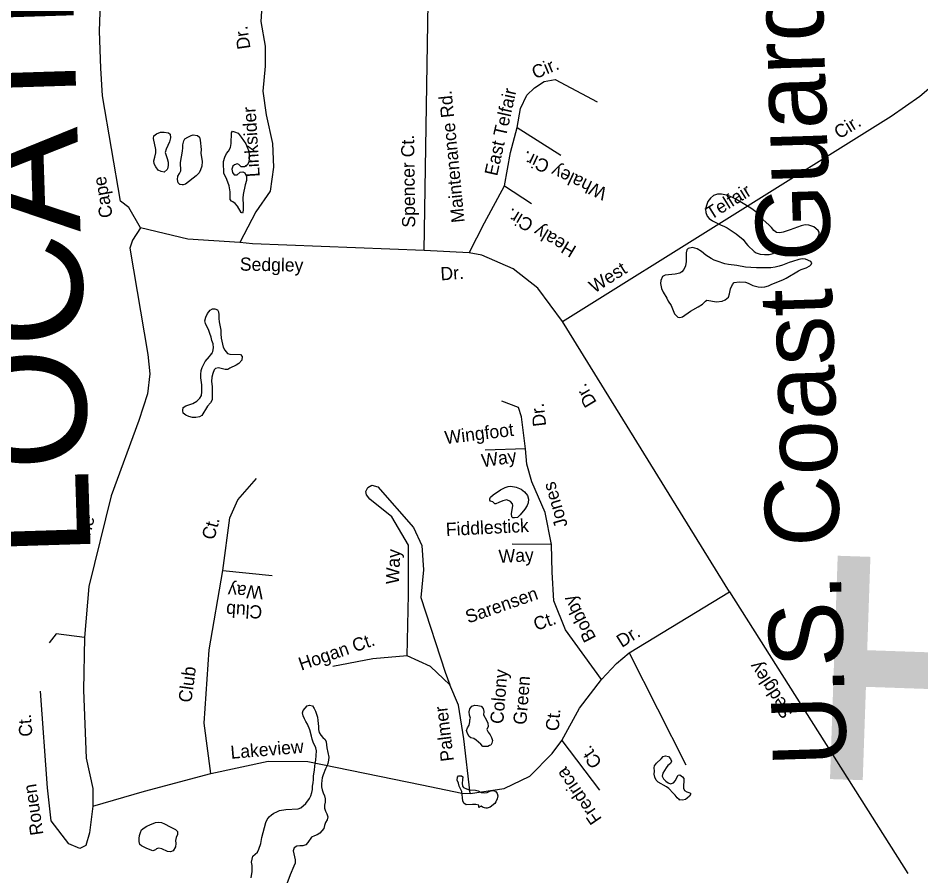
# Model space of a CAD drawing. Extents: x 2308163 to 2335412, y -96774 to 127732.
# Drawn here: x 2326312.3 to 2326403.9, y 123011.9 to 123098.9 of the extents above; entities that cross this region are included whole.
import ezdxf

# ---------------------------------------------------------------- set-up
doc = ezdxf.new("R2010")
doc.units = 0
for name, color, linetype in [('Old_Level_10', 7, 'Continuous'), ('Old_Level_22', 7, 'Continuous'), ('Old_Level_35', 7, 'Continuous'), ('Old_Level_60', 7, 'Continuous'), ('Sheet Data Text CELL', 7, 'Continuous')]:
    doc.layers.add(name, color=color, linetype=linetype)

msp = doc.modelspace()

# ---------------------------------------------------------------- linework, layer by layer
at = {"layer": 'Old_Level_35'}
for points in [[(2326324.709, 123077.648), (2326323.504, 123079.732), (2326322.674, 123080.356), (2326320.829, 123091.056), (2326320.671, 123093.869), (2326320.545, 123097.617), (2326320.844, 123106.286), (2326320.75, 123108.501), (2326320.427, 123113.958), (2326320.075, 123118.565), (2326320.245, 123121.026), (2326321.18, 123123.462), (2326323.142, 123126.032), (2326324.591, 123128.534), (2326325.902, 123131.978), (2326327.479, 123138.22), (2326329.063, 123144.632), (2326331.221, 123152.896), (2326333.028, 123160.831), (2326333.641, 123165.31)], [(2326353.46, 123075.346), (2326353.907, 123102.61)], [(2326337.085, 123101.216), (2326336.909, 123098.584), (2326337.334, 123096.102), (2326337.349, 123094.06), (2326337.091, 123091.516), (2326337.434, 123089.122), (2326338.1, 123086.206), (2326338.188, 123083.82), (2326337.848, 123081.365), (2326336.414, 123079.287), (2326334.773, 123076.161)], [(2326367.517, 123068.14), (2326400.847, 123088.994), (2326403.727, 123091.022), (2326405.832, 123092.821), (2326407.609, 123094.972), (2326408.24, 123098.439), (2326407.75, 123101.519)], [(2326358.05, 123075.103), (2326359.603, 123078.164), (2326361.606, 123081.924), (2326362.233, 123085.305), (2326362.917, 123087.834), (2326363.239, 123089.78), (2326363.881, 123091.119), (2326364.673, 123091.858), (2326365.632, 123092.506), (2326366.747, 123092.722), (2326371.011, 123090.448)], [(2326362.917, 123087.834), (2326367.333, 123085.044)], [(2326361.606, 123081.924), (2326364.354, 123080.127)], [(2326324.709, 123077.648), (2326323.9, 123076.417), (2326323.616, 123075.576), (2326325.458, 123064.792), (2326325.646, 123062.828), (2326325.405, 123060.794), (2326324.546, 123058.101), (2326321.728, 123050.455), (2326319.453, 123041.276), (2326319.019, 123036.101), (2326318.919, 123030.744), (2326319.192, 123023.843), (2326319.852, 123020.757), (2326319.876, 123018.969), (2326319.527, 123016.258), (2326319.143, 123014.995), (2326318.535, 123014.676), (2326317.445, 123015.139), (2326315.653, 123017.498), (2326315.257, 123020.83), (2326314.573, 123030.639)], [(2326371.457, 123031.808), (2326372.962, 123033.458), (2326374.276, 123034.519), (2326384.452, 123040.719), (2326367.517, 123068.14), (2326364.994, 123071.545), (2326362.508, 123073.503), (2326359.32, 123074.889), (2326358.05, 123075.103), (2326353.46, 123075.346), (2326336.046, 123076.032), (2326334.773, 123076.161), (2326329.506, 123076.513), (2326324.709, 123077.648)], [(2326319.876, 123018.969), (2326325.122, 123020.49), (2326331.826, 123022.301), (2326337.659, 123023.546), (2326341.659, 123023.493), (2326353.242, 123021.12), (2326357.301, 123020.299), (2326358.151, 123020.27), (2326361.574, 123020.747), (2326364.172, 123022.019), (2326366.465, 123024.322), (2326367.448, 123025.65), (2326369.229, 123028.907), (2326371.457, 123031.808), (2326367.8, 123036.869), (2326366.624, 123039.803), (2326366.469, 123042.701), (2326366.396, 123045.511), (2326365.741, 123048.767), (2326364.401, 123051.877), (2326363.867, 123053.682), (2326363.75, 123055.217), (2326363.351, 123058.465), (2326363.043, 123059.411), (2326361.363, 123060.065)], [(2326363.75, 123055.217), (2326359.659, 123055.103)], [(2326331.826, 123022.301), (2326331.166, 123027.378), (2326331.68, 123034.848), (2326333.064, 123042.883), (2326333.758, 123048.22), (2326334.588, 123050.063), (2326336.451, 123052.211)], [(2326351.753, 123034.24), (2326351.882, 123040.447), (2326351.885, 123045.467), (2326350.196, 123048.333), (2326347.958, 123050.112), (2326347.633, 123050.549), (2326347.559, 123050.892), (2326347.744, 123051.311), (2326348.178, 123051.551), (2326348.767, 123051.361), (2326352.372, 123047.237), (2326353.246, 123045.42), (2326353.416, 123042.947), (2326353.149, 123040.148), (2326355.613, 123032.576), (2326356.079, 123031.283)], [(2326366.396, 123045.511), (2326362.395, 123045.564)], [(2326333.064, 123042.883), (2326338.07, 123042.37)], [(2326384.452, 123040.719), (2326402.534, 123012.124)], [(2326319.019, 123036.101), (2326316.136, 123036.456), (2326315.424, 123035.544)], [(2326358.151, 123020.27), (2326357.507, 123025.789), (2326356.944, 123029.212), (2326356.079, 123031.283), (2326354.099, 123033.139), (2326351.753, 123034.24), (2326348.252, 123033.936), (2326344.222, 123033.139)], [(2326374.276, 123034.519), (2326380.015, 123023.174)], [(2326367.448, 123025.65), (2326371.241, 123020.584)]]:
    msp.add_lwpolyline(points, dxfattribs=at)
at = {"layer": 'Old_Level_60'}
for points in [[(2326327.754, 123086.799), (2326327.657, 123086.39), (2326327.29, 123085.651), (2326327.203, 123085.298), (2326327.413, 123084.676), (2326327.506, 123084.312), (2326327.52, 123083.997), (2326327.447, 123083.649), (2326327.416, 123083.574), (2326327.107, 123083.295), (2326326.797, 123083.376), (2326326.476, 123083.504), (2326326.26, 123083.842), (2326326.099, 123084.163), (2326326.036, 123084.47), (2326326.148, 123084.842), (2326326.241, 123085.276), (2326326.258, 123085.595), (2326326.026, 123086.716), (2326326.042, 123087), (2326326.313, 123087.204), (2326326.727, 123087.357), (2326327.102, 123087.375), (2326327.54, 123087.299), (2326327.714, 123087.156), (2326327.754, 123086.799)], [(2326328.926, 123082.018), (2326328.739, 123082.044), (2326328.688, 123082.051), (2326328.507, 123082.23), (2326328.458, 123082.562), (2326328.478, 123082.897), (2326328.654, 123083.17), (2326328.787, 123083.44), (2326328.741, 123084.29), (2326328.947, 123085.441), (2326328.985, 123085.776), (2326328.992, 123086.09), (2326329.085, 123086.473), (2326329.198, 123086.683), (2326329.488, 123086.846), (2326329.845, 123087.016), (2326330.055, 123087.08), (2326330.477, 123087.01), (2326330.681, 123086.84), (2326330.768, 123086.537), (2326330.868, 123085.619), (2326330.835, 123085.234), (2326330.96, 123084.391), (2326330.929, 123083.9), (2326330.793, 123083.549), (2326330.636, 123083.244), (2326330.36, 123082.918), (2326329.263, 123082.092), (2326329.029, 123082.024), (2326328.926, 123082.018)], [(2326335.713, 123084.588), (2326335.658, 123084.24), (2326335.534, 123084), (2326335.258, 123083.832), (2326334.925, 123083.848), (2326334.685, 123084.07), (2326334.511, 123084.162), (2326334.226, 123084.045), (2326334.074, 123083.923), (2326333.977, 123083.606), (2326334.039, 123083.269), (2326334.186, 123083.05), (2326334.49, 123083.035), (2326334.795, 123083.314), (2326335.078, 123083.35), (2326335.269, 123083.227), (2326335.439, 123082.85), (2326335.44, 123082.458), (2326335.325, 123082.025), (2326335.108, 123081.022), (2326335.092, 123080.667), (2326335.121, 123079.944), (2326335.121, 123079.517), (2326335.088, 123079.214), (2326335.052, 123079.154), (2326334.914, 123079.22), (2326334.535, 123079.863), (2326334.316, 123080.109), (2326334.054, 123080.296), (2326333.919, 123080.372), (2326333.78, 123080.519), (2326333.798, 123081.301), (2326333.702, 123081.914), (2326333.453, 123082.552), (2326333.142, 123083.198), (2326333.143, 123083.584), (2326333.111, 123083.926), (2326333.126, 123084.373), (2326333.247, 123084.826), (2326333.409, 123085.206), (2326333.612, 123085.448), (2326333.835, 123085.791), (2326333.891, 123086.216), (2326333.934, 123087.307), (2326334.029, 123087.456), (2326334.247, 123087.408), (2326334.605, 123087.248), (2326334.911, 123086.852), (2326335.385, 123086.18), (2326335.534, 123085.839), (2326335.676, 123085.428), (2326335.721, 123085), (2326335.713, 123084.588)], [(2326393.543, 123077.02), (2326393.532, 123077.223), (2326393.444, 123077.394), (2326393, 123077.765), (2326392.489, 123077.925), (2326392.118, 123077.948), (2326391.692, 123077.861), (2326390.607, 123077.446), (2326389.873, 123077.202), (2326389.529, 123077.133), (2326389.193, 123077.165), (2326388.924, 123077.382), (2326388.686, 123077.685), (2326388.419, 123077.964), (2326387.859, 123078.456), (2326387.586, 123078.724), (2326387.198, 123079.205), (2326386.59, 123079.663), (2326385.836, 123080.131), (2326385.094, 123080.558), (2326384.759, 123080.727), (2326384.434, 123080.865), (2326384.125, 123080.967), (2326383.624, 123081.066), (2326383.208, 123081.08), (2326382.812, 123080.926), (2326382.513, 123080.667), (2326382.242, 123080.311), (2326382.097, 123079.914), (2326382.019, 123079.541), (2326382.042, 123079.2), (2326382.186, 123078.854), (2326382.364, 123078.599), (2326382.702, 123078.369), (2326383.187, 123078.114), (2326383.591, 123077.922), (2326383.876, 123077.81), (2326384.205, 123077.642), (2326384.506, 123077.464), (2326385.124, 123077.046), (2326385.809, 123076.458), (2326386.095, 123076.088), (2326386.304, 123075.862), (2326386.938, 123075.256), (2326387.138, 123075.117), (2326387.563, 123074.985), (2326387.982, 123074.945), (2326388.464, 123074.954), (2326388.874, 123075.067), (2326389.112, 123075.409), (2326389.293, 123075.53), (2326389.883, 123075.606), (2326390.794, 123075.621), (2326391.686, 123075.692), (2326392.073, 123075.754), (2326392.377, 123075.846), (2326392.765, 123076.015), (2326393.142, 123076.343), (2326393.343, 123076.585), (2326393.543, 123077.02)], [(2326392.782, 123074.104), (2326392.696, 123074.249), (2326392.14, 123074.461), (2326391.8, 123074.494), (2326391.463, 123074.449), (2326390.818, 123074.253), (2326390.493, 123074.147), (2326389.819, 123073.881), (2326389.474, 123073.761), (2326389.078, 123073.673), (2326388.635, 123073.602), (2326388.191, 123073.581), (2326387.185, 123073.596), (2326386.615, 123073.615), (2326386.05, 123073.671), (2326385.179, 123073.823), (2326384.321, 123073.938), (2326383.964, 123074.017), (2326383.19, 123074.257), (2326382.875, 123074.38), (2326382.588, 123074.527), (2326382.306, 123074.724), (2326382.033, 123074.886), (2326381.588, 123075.242), (2326381.157, 123075.531), (2326380.678, 123075.665), (2326380.233, 123075.568), (2326380.119, 123075.43), (2326380.049, 123075.112), (2326380.03, 123074.803), (2326380.03, 123074.254), (2326379.979, 123073.799), (2326379.8, 123073.419), (2326379.617, 123073.196), (2326379.411, 123073.066), (2326378.924, 123072.966), (2326377.93, 123072.838), (2326377.655, 123072.71), (2326377.477, 123072.315), (2326377.446, 123072.001), (2326377.534, 123071.5), (2326377.697, 123071.144), (2326378.09, 123070.51), (2326378.234, 123070.221), (2326378.51, 123069.789), (2326378.85, 123068.934), (2326379.196, 123068.582), (2326379.409, 123068.569), (2326379.681, 123068.631), (2326380.491, 123069.183), (2326381.263, 123069.639), (2326381.687, 123069.924), (2326381.99, 123070.223), (2326382.152, 123070.309), (2326383.133, 123070.133), (2326383.707, 123070.215), (2326384.002, 123070.342), (2326384.339, 123070.625), (2326384.434, 123070.947), (2326384.547, 123071.451), (2326384.752, 123071.922), (2326384.908, 123072.104), (2326385.434, 123072.188), (2326386.058, 123072.126), (2326386.33, 123072.055), (2326386.805, 123071.81), (2326387.353, 123071.68), (2326387.661, 123071.643), (2326388.029, 123071.666), (2326388.385, 123071.766), (2326388.734, 123071.927), (2326389.837, 123072.387), (2326390.172, 123072.548), (2326391.426, 123073.277), (2326391.716, 123073.424), (2326392.208, 123073.6), (2326392.582, 123073.786), (2326392.736, 123073.943), (2326392.782, 123074.104)], [(2326335.004, 123064.588), (2326334.984, 123064.238), (2326334.679, 123063.888), (2326334.397, 123063.715), (2326333.761, 123063.421), (2326333.545, 123063.292), (2326333.285, 123063.291), (2326332.601, 123063.451), (2326332.305, 123063.395), (2326332.184, 123063.262), (2326332.047, 123062.881), (2326331.951, 123062.503), (2326331.901, 123062.068), (2326331.959, 123061.563), (2326331.98, 123061.049), (2326331.964, 123060.216), (2326331.804, 123059.897), (2326331.506, 123059.566), (2326330.917, 123058.626), (2326330.674, 123058.467), (2326330.308, 123058.414), (2326329.962, 123058.405), (2326329.586, 123058.525), (2326329.295, 123058.642), (2326329.04, 123058.833), (2326328.989, 123059.13), (2326329.014, 123059.439), (2326329.292, 123059.607), (2326330.02, 123059.841), (2326330.423, 123060.051), (2326330.719, 123060.361), (2326330.879, 123060.65), (2326330.922, 123061.014), (2326330.93, 123061.36), (2326330.92, 123061.726), (2326330.831, 123062.45), (2326330.816, 123062.776), (2326330.836, 123063.167), (2326330.945, 123063.498), (2326331.254, 123064.092), (2326331.706, 123064.605), (2326331.892, 123064.858), (2326331.931, 123064.938), (2326331.916, 123064.837), (2326332.035, 123065.122), (2326332.102, 123065.476), (2326332.058, 123065.894), (2326331.931, 123066.228), (2326331.855, 123066.566), (2326331.748, 123066.921), (2326331.62, 123067.24), (2326331.281, 123067.938), (2326331.225, 123068.214), (2326331.322, 123068.607), (2326331.509, 123068.946), (2326331.756, 123069.288), (2326331.987, 123069.433), (2326332.255, 123069.444), (2326332.513, 123069.323), (2326332.61, 123069.116), (2326332.658, 123068.815), (2326332.646, 123068.465), (2326332.665, 123068.114), (2326332.862, 123067.284), (2326332.846, 123066.898), (2326332.876, 123066.46), (2326333.089, 123065.558), (2326333.258, 123065.232), (2326333.52, 123064.919), (2326333.753, 123064.85), (2326334.854, 123064.812), (2326335.004, 123064.588)], [(2326364.058, 123050.136), (2326364.033, 123049.766), (2326363.919, 123049.47), (2326363.673, 123049.098), (2326363.217, 123048.544), (2326362.936, 123048.259), (2326362.634, 123048.219), (2326362.464, 123048.24), (2326362.358, 123048.34), (2326362.327, 123048.621), (2326362.47, 123049.469), (2326362.429, 123049.638), (2326362.212, 123049.9), (2326361.846, 123050.05), (2326361.444, 123049.967), (2326361.058, 123049.767), (2326360.749, 123049.656), (2326360.626, 123049.645), (2326360.428, 123049.845), (2326360.215, 123049.918), (2326360.139, 123050.007), (2326360.14, 123050.149), (2326360.215, 123050.324), (2326360.465, 123050.555), (2326361.208, 123051.058), (2326361.676, 123051.306), (2326361.982, 123051.402), (2326362.266, 123051.443), (2326362.809, 123051.343), (2326363.297, 123051.128), (2326363.658, 123050.851), (2326363.961, 123050.495), (2326364.058, 123050.136)], [(2326335.924, 123011.697), (2326336.015, 123012.329), (2326336.017, 123012.964), (2326335.969, 123013.281), (2326336.103, 123013.886), (2326336.559, 123014.302), (2326336.705, 123014.592), (2326336.896, 123015.18), (2326337.014, 123015.79), (2326337.407, 123017.327), (2326337.555, 123017.621), (2326337.743, 123017.874), (2326337.978, 123018.089), (2326338.238, 123018.253), (2326338.523, 123018.411), (2326338.814, 123018.533), (2326339.428, 123018.634), (2326340.678, 123018.708), (2326340.978, 123018.799), (2326341.47, 123019.229), (2326341.847, 123019.734), (2326341.979, 123020.014), (2326342.066, 123020.347), (2326342.128, 123020.67), (2326342.147, 123021.004), (2326342.202, 123021.338), (2326342.231, 123021.672), (2326342.241, 123022.007), (2326342.343, 123022.664), (2326342.367, 123022.999), (2326342.419, 123023.327), (2326342.494, 123023.625), (2326342.551, 123024.578), (2326342.48, 123024.875), (2326342.218, 123025.463), (2326342.114, 123025.767), (2326342.046, 123026.084), (2326341.878, 123026.7), (2326341.653, 123027.292), (2326341.473, 123027.562), (2326341.318, 123027.847), (2326341.188, 123028.131), (2326341.13, 123028.443), (2326341.203, 123028.674), (2326341.619, 123029.137), (2326341.85, 123029.226), (2326342.146, 123029.155), (2326342.315, 123028.874), (2326342.448, 123028.595), (2326342.657, 123027.989), (2326342.697, 123027.677), (2326342.708, 123027.362), (2326342.744, 123027.051), (2326342.76, 123026.74), (2326342.829, 123026.443), (2326342.982, 123026.174), (2326343.188, 123025.943), (2326343.42, 123025.727), (2326343.544, 123025.504), (2326343.614, 123024.876), (2326343.804, 123023.955), (2326343.772, 123023.631), (2326343.711, 123023.313), (2326343.603, 123023.022), (2326343.447, 123022.748), (2326343.23, 123022.161), (2326343.14, 123021.859), (2326343.075, 123021.562), (2326343.054, 123021.248), (2326343.06, 123020.937), (2326343.11, 123020.621), (2326343.227, 123020.317), (2326343.366, 123020.027), (2326343.44, 123019.71), (2326343.421, 123019.385), (2326343.365, 123019.067), (2326343.367, 123018.757), (2326343.452, 123018.46), (2326343.593, 123018.19), (2326343.694, 123017.887), (2326343.63, 123017.569), (2326343.469, 123017.311), (2326343.357, 123017.02)], [(2326360.409, 123025.649), (2326360.339, 123025.346), (2326360.248, 123025.167), (2326360.095, 123025.111), (2326359.926, 123025.02), (2326359.407, 123025.013), (2326359.214, 123025.253), (2326358.753, 123025.665), (2326358.492, 123025.832), (2326358.198, 123025.918), (2326358.028, 123026.051), (2326357.859, 123026.331), (2326357.756, 123026.635), (2326357.865, 123026.915), (2326358.029, 123027.204), (2326358.095, 123027.522), (2326358.106, 123027.725), (2326358.159, 123027.896), (2326358.073, 123028.219), (2326358.051, 123028.535), (2326358.099, 123028.859), (2326358.311, 123029.11), (2326358.604, 123029.202), (2326358.929, 123029.18), (2326359.252, 123029.119), (2326359.463, 123028.883), (2326359.507, 123028.566), (2326359.494, 123028.236), (2326359.794, 123027.692), (2326359.92, 123027.383), (2326359.949, 123027.057), (2326359.843, 123026.756), (2326359.955, 123026.462), (2326360.154, 123026.222), (2326360.309, 123025.937), (2326360.409, 123025.649)], [(2326380.512, 123020.225), (2326380.389, 123019.97), (2326380.156, 123019.765), (2326379.963, 123019.649), (2326379.66, 123019.584), (2326379.356, 123019.614), (2326379.313, 123019.662), (2326379.373, 123019.624), (2326379.146, 123019.825), (2326378.941, 123020.076), (2326378.721, 123020.297), (2326378.299, 123020.774), (2326378.045, 123020.945), (2326377.205, 123021.401), (2326376.985, 123021.622), (2326376.871, 123021.91), (2326376.808, 123022.218), (2326376.815, 123022.527), (2326376.799, 123022.843), (2326376.83, 123023.075), (2326377.05, 123023.327), (2326377.51, 123023.763), (2326377.709, 123024.005), (2326377.954, 123024.088), (2326378.254, 123024.007), (2326378.455, 123023.776), (2326378.569, 123023.534), (2326378.459, 123023.299), (2326378.198, 123023.094), (2326377.999, 123022.857), (2326377.677, 123022.315), (2326377.6, 123022.017), (2326377.743, 123021.738), (2326377.969, 123021.522), (2326378.206, 123021.326), (2326378.454, 123021.251), (2326378.759, 123021.327), (2326378.954, 123021.564), (2326379.082, 123021.865), (2326379.248, 123022.123), (2326379.417, 123022.148), (2326379.673, 123021.956), (2326379.807, 123021.769), (2326379.787, 123020.794), (2326379.86, 123020.557), (2326380.097, 123020.417), (2326380.408, 123020.335), (2326380.512, 123020.225)], [(2326360.93, 123020.021), (2326360.866, 123019.708), (2326360.747, 123019.418), (2326360.631, 123019.254), (2326360.154, 123018.864), (2326359.86, 123018.762), (2326359.718, 123018.762), (2326359.597, 123018.797), (2326359.39, 123018.87), (2326359.235, 123018.962), (2326359.025, 123018.822), (2326359.021, 123019.066), (2326358.704, 123019.138), (2326358.378, 123019.149), (2326357.746, 123019.105), (2326357.486, 123019.281), (2326357.396, 123019.513), (2326357.294, 123020.446), (2326357.027, 123021.01), (2326356.944, 123021.307), (2326356.822, 123021.596), (2326356.845, 123021.905), (2326356.937, 123022.049), (2326357.248, 123022.049), (2326357.397, 123021.952), (2326357.354, 123021.633), (2326357.337, 123021.319), (2326357.362, 123020.998), (2326357.461, 123020.857), (2326357.751, 123020.736), (2326358.049, 123020.629), (2326358.671, 123020.592), (2326358.963, 123020.516), (2326359.253, 123020.369), (2326359.558, 123020.313), (2326359.857, 123020.373), (2326360.14, 123020.501), (2326360.45, 123020.546), (2326360.698, 123020.497), (2326360.883, 123020.241), (2326360.93, 123020.021)], [(2326328.464, 123016.39), (2326328.45, 123016.081), (2326328.324, 123015.795), (2326328.25, 123015.483), (2326328.29, 123015.177), (2326328.263, 123014.857), (2326328, 123014.425), (2326327.731, 123014.342), (2326327.423, 123014.378), (2326326.866, 123014.657), (2326326.565, 123014.708), (2326326.415, 123014.662), (2326326.32, 123014.635), (2326326.212, 123014.552), (2326325.942, 123014.445), (2326325.358, 123014.658), (2326324.804, 123014.931), (2326324.64, 123015.069), (2326324.563, 123015.371), (2326324.566, 123015.681), (2326324.605, 123016), (2326324.685, 123016.307), (2326324.817, 123016.582), (2326325.059, 123016.777), (2326325.345, 123016.935), (2326325.64, 123017.072), (2326326.223, 123017.301), (2326326.507, 123017.347), (2326326.835, 123017.3), (2326327.119, 123017.168), (2326327.692, 123016.864), (2326327.976, 123016.742), (2326328.25, 123016.596), (2326328.464, 123016.39)], [(2326343.357, 123017.02), (2326343.288, 123016.707), (2326343.102, 123016.454), (2326342.887, 123016.223), (2326342.627, 123016.049), (2326342.333, 123015.958), (2326342.058, 123015.815), (2326341.678, 123015.299), (2326341.469, 123015.052), (2326341.174, 123014.951), (2326340.864, 123014.956), (2326340.555, 123014.901), (2326340.291, 123014.737), (2326340.176, 123014.452), (2326340.242, 123014.139), (2326340.333, 123013.842), (2326340.385, 123013.525), (2326340.37, 123013.2), (2326340.268, 123012.884), (2326339.865, 123011.988), (2326339.529, 123011.09)]]:
    msp.add_lwpolyline(points, dxfattribs=at)

# ---------------------------------------------------------------- texts
at = {"layer": 'Old_Level_10'}
for s, height, rotation, p in [('Dr.', 1.3328, 98.31149, (2326335.864, 123095.866)), ('Cir.', 1.3328, 22.8854, (2326364.73, 123092.72)), ('East Telfair ', 1.33284, 77.27677, (2326360.868, 123082.852)), ('Maintenance Rd.', 1.33284, 95.70483, (2326357.585, 123078.236)), ('Linksider', 1.3328, 93.46845, (2326336.796, 123082.848)), ('Cir.', 1.3328, 31.76923, (2326395.566, 123086.619)), ('Spencer Ct.', 1.33284, 90.73245, (2326352.57, 123077.688)), ('Whaley Cir.', 1.33284, 154.835, (2326372.142, 123081.606)), ('Cape', 1.3328, 99.96283, (2326321.897, 123078.781)), ('Telfair', 1.3328, 31.80691, (2326382.564, 123078.431)), ('Healy Cir.', 1.3328, 149.12092, (2326369.016, 123075.711)), ('Sedgley', 1.3328, 358.97939, (2326334.769, 123073.317)), ('Dr.', 1.3328, 3.77205, (2326355.163, 123072.32)), ('West', 1.3328, 32.36433, (2326370.733, 123070.982)), ('Dr.', 1.3328, 121.02009, (2326371.01, 123059.949)), ('Dr.', 1.3328, 96.5311, (2326365.852, 123057.568)), ('Wingfoot ', 1.3328, 6.88756, (2326355.635, 123055.707)), ('Way', 1.3328, 8.30907, (2326359.385, 123053.357)), ('Jones', 1.3328, 106.32219, (2326368.045, 123047.442)), ('The ', 1.3328, 76.32698, (2326319.338, 123045.272)), ('Ct.', 1.3328, 75.06851, (2326332.167, 123045.909)), ('Fiddlestick', 1.33284, 2.83826, (2326355.7, 123046.384)), ('Way', 1.3328, 87.71185, (2326350.913, 123041.466)), ('Way', 1.3328, 2.83826, (2326361.056, 123043.646)), ('Way', 1.3328, 176.69665, (2326337.166, 123041.296)), ('Sarensen', 1.3328, 19.22892, (2326357.931, 123037.496)), ('Club', 1.3328, 176.69665, (2326337.081, 123039.315)), ('Bobby', 1.3328, 117.11451, (2326370.946, 123036.044)), ('Ct.', 1.3328, 19.22892, (2326364.835, 123036.751)), ('Dr.', 1.3328, 32.30181, (2326373.516, 123035.015)), ('Hogan Ct.', 1.3328, 19.00328, (2326341.005, 123032.709)), ('Club ', 1.3328, 82.31385, (2326329.853, 123029.426)), ('Sedgley', 1.3328, 122.91116, (2326390.947, 123028.414)), ('Colony', 1.3328, 85.32775, (2326361.486, 123027.273)), ('Green ', 1.3328, 85.32775, (2326363.82, 123027.195)), ('Palmer', 1.3328, 97.01727, (2326356.501, 123023.587)), ('Ct.', 1.3328, 85.32775, (2326367.111, 123026.549)), ('Ct.', 1.3328, 94.67328, (2326313.756, 123026.074)), ('Lakeview', 1.3328, 4.75025, (2326333.882, 123023.773)), ('Ct.', 1.3328, 124.48233, (2326371.571, 123023.376)), ('Fredrica', 1.3328, 124.48233, (2326371.537, 123017.676)), ('Rouen', 1.3328, 98.32171, (2326314.86, 123016.107))]:
    msp.add_text(s, height=height, rotation=rotation, dxfattribs=at).set_placement(p)
at = {"layer": 'Old_Level_22'}
for s, height, rotation, p in [('U.S. Coast Guard', 7.49722, 91.80479, (2326396.347, 123023.13)), ('T', 29.989, 88.02472, (2326424.572, 123019.787))]:
    msp.add_text(s, height=height, rotation=rotation, dxfattribs=at).set_placement(p)
at = {"layer": 'Sheet Data Text CELL'}
msp.add_text('LOCATION', height=12, rotation=91.80479, dxfattribs=at).set_placement((2326319.661, 123044.272))

doc.saveas('drawing.dxf')
